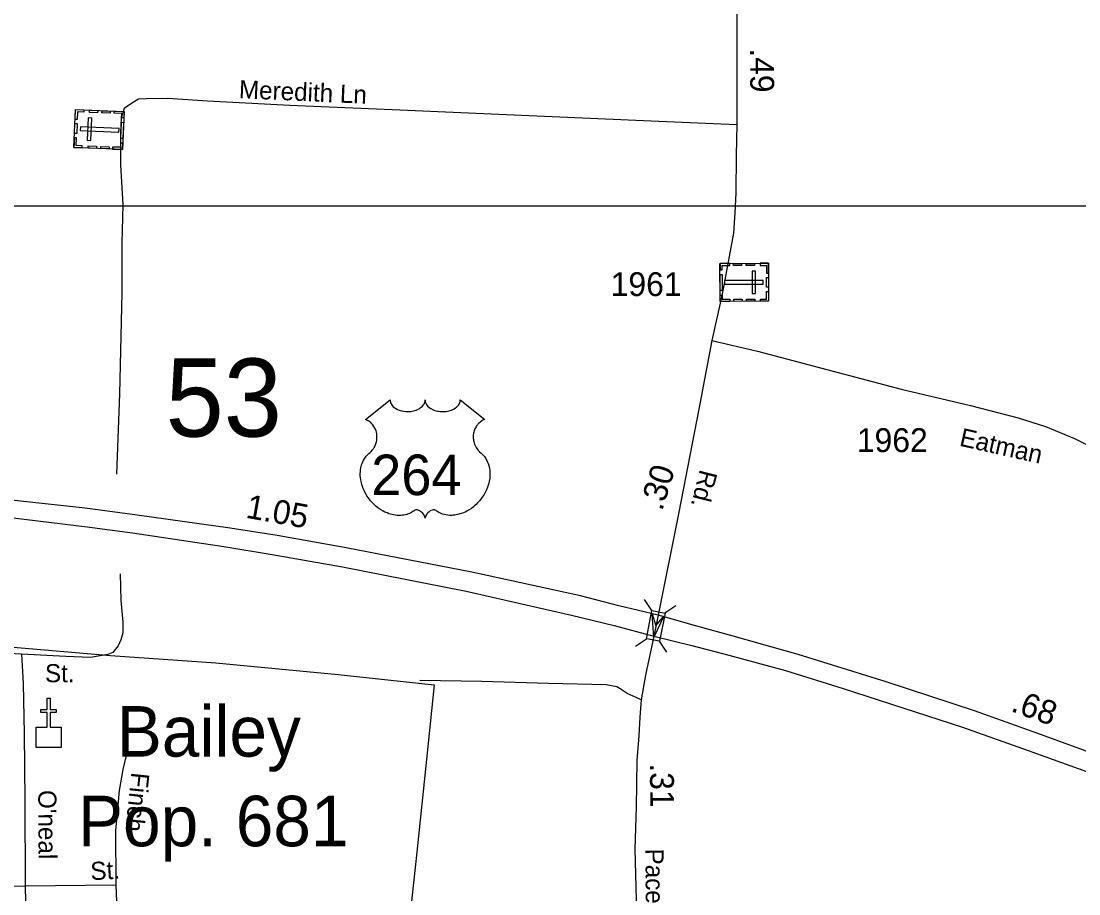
# Model space of a CAD drawing. Extents: x 2220236 to 2384410, y 720751 to 894131.
# Drawn here: x 2264060 to 2269607, y 740618 to 745197 of the extents above; entities that cross this region are included whole.
import ezdxf

# ---------------------------------------------------------------- set-up
doc = ezdxf.new("R2010")
doc.units = 0
doc.layers.add('Default', color=7, linetype='Continuous')

msp = doc.modelspace()

# ---------------------------------------------------------------- linework, layer by layer
at = {"layer": 'Default'}
for p, q in [((2267368.5, 742105.1), (2267329.9, 742162.3)), ((2267436.2, 742092), (2267493.4, 742130.6)), ((2267282.1, 741918.3), (2267339.3, 741956.9)), ((2267447.2, 741886.2), (2267408.6, 741943.4)), ((2264557, 740663.6), (2264081, 740658.7)), ((2264081, 740658.7), (2264090.7, 740284.5)), ((2264557, 740663.6), (2264570.6, 740305.4))]:
    msp.add_line(p, q, dxfattribs=at)
for points in [[(2267810, 746071.8), (2267813.2, 745695.9), (2267813.2, 745332.9), (2267813.2, 744653.5), (2267810, 744494.5), (2267808.4, 744293.7), (2267803.6, 744190.9), (2267795.5, 744084.9), (2267736.2, 743764.1), (2267681.9, 743521.4)], [(2267813.2, 744653.5), (2267363.7, 744671.2), (2266005.8, 744731.2), (2265469.9, 744754.2), (2265037.9, 744776.1), (2264829.8, 744790.2), (2264716, 744789.1), (2264676, 744786.7), (2264644.2, 744768.4), (2264600.3, 744738.6), (2264585.3, 744687.4), (2264582.2, 744612.1), (2264582.2, 744443.3), (2264594.3, 744232.5), (2264588.3, 744033.6), (2264588.3, 743771.5), (2264576.2, 743241.3), (2264561.2, 742819.5)], [(2259967.8, 744228.7), (2273241.2, 744228.7), (2273241.2, 736157.5), (2259967.8, 736157.5), (2259967.8, 744228.7)], [(2267681.9, 743521.4), (2267613.8, 743161.2), (2267508.9, 742620.5), (2267400.5, 742079.8)], [(2267681.9, 743521.4), (2267922.8, 743465.2), (2268675.5, 743266.4), (2269038.8, 743180), (2269289.7, 743115.7), (2269432.2, 743069.5), (2269584.7, 743007.3), (2269725.2, 742937)], [(2267400.5, 742079.8), (2267194.3, 742129.6), (2266992.9, 742181.8), (2266424.6, 742305.7), (2265765.6, 742433.7), (2265403.7, 742498.4), (2265156.1, 742537), (2264669, 742605.8), (2264396.4, 742641.8), (2263846.2, 742701.4), (2263465.1, 742732.4), (2263240, 742748.7)], [(2263249.3, 742665.7), (2263329.4, 742658.5), (2263474.6, 742646.6), (2263815.2, 742615.6), (2264405.9, 742544.1), (2264644.2, 742512.2), (2265123, 742440.6), (2265377.6, 742399.3), (2265744.9, 742333.2), (2266394.4, 742206.5), (2266946.1, 742079.9), (2267170.4, 742026.8), (2267378.4, 741969.9)], [(2264579.4, 742297.1), (2264582.7, 742157.1), (2264593.7, 742043.3), (2264594.4, 741987.3), (2264582.7, 741951.2), (2264569, 741919.1), (2264541.3, 741884.9), (2264515.5, 741874.6), (2264423.6, 741857.9), (2264295.6, 741864.5), (2264061.8, 741876.3)], [(2264061.8, 741876.3), (2263893.7, 741884.8), (2263665.7, 741900.7), (2263571.6, 741911.8), (2263473.5, 741934.8), (2263440.9, 741982.5), (2263415.9, 742102.2), (2263411.6, 742132.2), (2263391.5, 742156.1), (2263353.3, 742175.6), (2263275.1, 742184.8), (2263177.1, 742193.8), (2262803.5, 742178.3)], [(2267400.5, 742079.8), (2267378.4, 741969.9)], [(2270806.4, 740908.3), (2270589.1, 741003.1), (2270458.5, 741055.9), (2270219.5, 741150.4), (2269722.1, 741339.5), (2269391.4, 741459.1), (2269060.7, 741578.6), (2268596.1, 741730.6), (2268135.3, 741873.4), (2267793.5, 741970.7), (2267604, 742023.2), (2267400.5, 742079.8)], [(2267378.4, 741969.9), (2267334.6, 741766), (2267312.6, 741635.5), (2267305.5, 741545.1), (2267300.2, 741447), (2267289.1, 741317.3), (2267285.1, 741073.2), (2267279.4, 740854.7), (2267291.5, 740385.7)], [(2267378.4, 741969.9), (2267577.7, 741921.6), (2267771.2, 741870.2), (2268068.6, 741789.9), (2268371.5, 741695.4), (2268996.8, 741492.4), (2269341.4, 741370.1), (2269691.5, 741245), (2270188.9, 741050.3), (2270414, 740958.6), (2270536.3, 740908.5), (2270693, 740842.5)], [(2263999.2, 741914.7), (2264529.8, 741869.6)], [(2263999.2, 741914.7), (2264529.8, 741869.6)], [(2264061.8, 741876.3), (2264071.4, 741722.1), (2264076.2, 741458.7), (2264080.2, 741110.1), (2264081, 740658.7)], [(2264529.8, 741869.6), (2265081.2, 741829.8), (2265723.2, 741768.7), (2266227.2, 741715.6), (2266186, 741322.8), (2266135.8, 740837.1), (2266057.5, 740112.6), (2265985.8, 739417.2), (2265893, 738565.2), (2265638.5, 738586.4), (2265468.5, 738599.8), (2265324, 738610.9), (2265148.2, 738584.1), (2265000.2, 738567.4), (2264890.2, 738550.9), (2264830.2, 738538.5), (2264738.2, 738548.2), (2264608.2, 738553.5), (2264498.2, 738540.9), (2264360.5, 738500.4), (2264253.8, 738458.8), (2264152.8, 738443.3), (2264008.8, 738432.6)], [(2264529.8, 741869.6), (2265081.2, 741829.8), (2265723.2, 741768.7), (2266227.2, 741715.6), (2266186, 741322.8), (2266135.8, 740837.1), (2266057.5, 740112.6), (2265985.8, 739417.2), (2265893, 738565.2), (2265638.5, 738586.4), (2265468.5, 738599.8), (2265324, 738610.9), (2265148.2, 738584.1), (2265000.2, 738567.4), (2264890.2, 738550.9), (2264830.2, 738538.5), (2264738.2, 738548.2), (2264608.2, 738553.5), (2264498.2, 738540.9), (2264360.5, 738500.4), (2264253.8, 738458.8), (2264152.8, 738443.3), (2264008.8, 738432.6)], [(2267312.6, 741635.5), (2267286.2, 741648.8), (2267238.3, 741669.6), (2267202.2, 741693.7), (2267184.1, 741703.8), (2267156, 741709.8), (2267127.8, 741715.3), (2266825.8, 741722.5), (2266475.8, 741733.1), (2266152, 741738.2)], [(2264619.6, 741381.6), (2264593.9, 741270.7), (2264574.6, 741161.5), (2264563.4, 741045.8), (2264555.4, 740951.1), (2264557, 740663.6)], [(2264081, 740658.7), (2263843.5, 740655.5), (2263634.8, 740673.2)]]:
    msp.add_lwpolyline(points, dxfattribs=at)
for points in [[(2264337.3, 744533.7), (2264345.5, 744732.6), (2264599.9, 744722.2), (2264591.8, 744523.3)], [(2264388.8, 744730.9), (2264388.3, 744719.5), (2264356.2, 744720.8), (2264354.5, 744680.3), (2264343.4, 744680.8), (2264345.5, 744732.6)], [(2264461.3, 744716.5), (2264418.1, 744718.3), (2264418.5, 744729.6), (2264461.8, 744727.9)], [(2264527.2, 744713.8), (2264483.9, 744715.5), (2264484.4, 744726.9), (2264527.7, 744725.1)], [(2264598.5, 744689.1), (2264587, 744689.6), (2264587.9, 744711.5), (2264547.6, 744713.2), (2264548, 744724.3), (2264599.9, 744722.2)], [(2264340.4, 744607.6), (2264342.5, 744659.4), (2264353.9, 744659), (2264351.8, 744607.2)], [(2264407, 744571.6), (2264425.7, 744570.9), (2264430.5, 744688.5), (2264411.8, 744689.3)], [(2264582.6, 744581.1), (2264586.1, 744665.9), (2264597.5, 744665.5), (2264594, 744580.7)], [(2264371.1, 744641.4), (2264370.3, 744622.7), (2264572.9, 744614.5), (2264573.7, 744633.1)], [(2264380.6, 744531.9), (2264381.1, 744543.2), (2264348.9, 744544.5), (2264350.6, 744585.1), (2264339.5, 744585.5), (2264337.3, 744533.7)], [(2264454.7, 744528.8), (2264411.4, 744530.6), (2264411.9, 744542), (2264455.2, 744540.2)], [(2264521.9, 744526.1), (2264478.6, 744527.8), (2264479.1, 744539.2), (2264522.3, 744537.5)], [(2264593.1, 744556.3), (2264581.6, 744556.8), (2264580.7, 744534.8), (2264540.3, 744536.4), (2264539.8, 744525.3), (2264591.7, 744523.2)], [(2267979.9, 743926.3), (2267980.4, 743727.2), (2267725.8, 743726.6), (2267725.3, 743925.7)], [(2267725.4, 743892.6), (2267736.9, 743892.6), (2267736.9, 743914.6), (2267777.3, 743914.7), (2267777.3, 743925.9), (2267725.4, 743925.7)], [(2267795.2, 743925.9), (2267838.6, 743926), (2267838.6, 743914.6), (2267795.3, 743914.5)], [(2267862.5, 743926), (2267905.8, 743926.1), (2267905.8, 743914.8), (2267862.5, 743914.6)], [(2267912, 743885.3), (2267893.3, 743885.3), (2267893.6, 743767.5), (2267912.3, 743767.6)], [(2267936.6, 743926.2), (2267936.6, 743914.8), (2267968.8, 743914.9), (2267968.9, 743874.4), (2267980.1, 743874.4), (2267979.9, 743926.3)], [(2267736.9, 743868.2), (2267737.1, 743783.4), (2267725.7, 743783.4), (2267725.5, 743868.2)], [(2267950.9, 743817.2), (2267950.9, 743835.9), (2267748.1, 743835.4), (2267748.1, 743816.7)], [(2267980.1, 743852.2), (2267980.2, 743800.4), (2267968.8, 743800.4), (2267968.7, 743852.2)], [(2267937.1, 743727), (2267937, 743738.4), (2267969.2, 743738.5), (2267969.1, 743779), (2267980.3, 743779.1), (2267980.4, 743727.2)], [(2267725.7, 743759.7), (2267737.2, 743759.7), (2267737.3, 743737.7), (2267777.7, 743737.8), (2267777.7, 743726.7), (2267725.8, 743726.6)], [(2267798, 743738.1), (2267841.4, 743738.2), (2267841.4, 743726.9), (2267798.1, 743726.7)], [(2267864, 743738.3), (2267907.3, 743738.4), (2267907.3, 743727), (2267864, 743726.9)], [(2265994.8, 743209.5), (2265995.2, 743204.2), (2265996.5, 743197.9), (2265997.4, 743194.6), (2266000.4, 743188.4), (2266005.3, 743181), (2266012.1, 743173.8), (2266019.7, 743167.5), (2266024.9, 743164.2), (2266033.7, 743159.4), (2266043.6, 743155.3), (2266054.7, 743152.1), (2266066, 743149.8), (2266078.4, 743148.4), (2266090.6, 743148.2), (2266103.9, 743149.2), (2266118.4, 743152), (2266125.2, 743153.7), (2266132.7, 743156.3), (2266139.7, 743159.2), (2266147.4, 743163.3), (2266153.5, 743167.3), (2266158.3, 743170.8), (2266165.2, 743177.3), (2266170.6, 743184.1), (2266172.9, 743187.9), (2266174.9, 743191.5), (2266177.6, 743199.3), (2266178.3, 743202.7), (2266178.9, 743209.8), (2266179.3, 743203.8), (2266179.9, 743200.1), (2266180.9, 743196.4), (2266182.4, 743192.6), (2266185.2, 743187.1), (2266188.2, 743182.5), (2266193.9, 743175.8), (2266197.5, 743172.4), (2266200.8, 743169.8), (2266209.5, 743163.8), (2266219.7, 743158.6), (2266224.7, 743156.4), (2266229.9, 743154.6), (2266236.4, 743152.6), (2266243.2, 743151), (2266249.9, 743149.9), (2266256.7, 743148.9), (2266263.7, 743148.3), (2266269.4, 743148.2), (2266276.4, 743148.3), (2266282.8, 743148.6), (2266289.4, 743149.4), (2266296.7, 743150.6), (2266302.6, 743151.9), (2266310.3, 743154), (2266317.3, 743156.5), (2266323.5, 743159.1), (2266331.4, 743163.3), (2266337.9, 743167.3), (2266342.6, 743171.1), (2266348.2, 743176.3), (2266353.5, 743182.5), (2266356.6, 743186.9), (2266358.8, 743191.6), (2266360.9, 743196.4), (2266362.2, 743201.6), (2266362.8, 743206.1), (2266362.9, 743209.9), (2266491.5, 743107.5), (2266488.4, 743106.3), (2266481.5, 743102.9), (2266475.9, 743099.6), (2266467.1, 743093.4), (2266463.3, 743090), (2266459.5, 743086.4), (2266456, 743082.6), (2266452.9, 743079), (2266449.2, 743073.9), (2266445.8, 743068.7), (2266442.6, 743063), (2266440.2, 743058.1), (2266436.2, 743047.7), (2266434.3, 743041.2), (2266433.1, 743035.7), (2266431.6, 743024.2), (2266431.2, 743018.7), (2266431.2, 743013.3), (2266431.5, 743007.6), (2266432.1, 743002.1), (2266433, 742996.4), (2266434, 742991.4), (2266435.6, 742985.3), (2266437.8, 742978.1), (2266440.6, 742971.2), (2266446.5, 742960), (2266454.1, 742948.7), (2266459.5, 742942.3), (2266464.8, 742936.8), (2266472.7, 742930.1), (2266477, 742926.3), (2266482, 742921.4), (2266490, 742912), (2266493.3, 742907.6), (2266496.6, 742902.7), (2266499.6, 742897.6), (2266502.7, 742892.1), (2266505.1, 742887.3), (2266509.6, 742876.3), (2266512.9, 742865.6), (2266514.4, 742860), (2266516.8, 742847.4), (2266517.7, 742841.1), (2266518.7, 742828.8), (2266518.8, 742813.9), (2266517.6, 742799.8), (2266515, 742783.3), (2266512.8, 742773.4), (2266509.4, 742761.9), (2266506.1, 742752), (2266500.2, 742737.3), (2266495, 742726.7), (2266488.3, 742714.2), (2266483.6, 742706.7), (2266478.2, 742698.7), (2266471.5, 742689.4), (2266463.6, 742679.5), (2266454.1, 742669.1), (2266446.4, 742661.4), (2266436.4, 742652.5), (2266430.3, 742647.4), (2266421.7, 742640.9), (2266409.8, 742633), (2266398.1, 742626.2), (2266388.2, 742621.1), (2266379.4, 742617.3), (2266368, 742613), (2266349, 742607.8), (2266342.1, 742606.3), (2266333.9, 742605.1), (2266326.2, 742604.4), (2266318.7, 742603.9), (2266308.7, 742603.9), (2266298.8, 742604.7), (2266289.4, 742606), (2266279.6, 742608.1), (2266269.3, 742611.1), (2266260, 742614.8), (2266250.6, 742619.4), (2266234.7, 742629.4), (2266230.1, 742631.9), (2266227.5, 742632.5), (2266221.3, 742632.8), (2266215.6, 742631.6), (2266209.6, 742629.3), (2266206.1, 742627.4), (2266201.3, 742624.3), (2266197.7, 742621.4), (2266193.3, 742617.2), (2266190.2, 742613.7), (2266187.9, 742611), (2266183.4, 742603.9), (2266181.9, 742600.6), (2266180.2, 742596.2), (2266178.7, 742589.8), (2266176.7, 742597.9), (2266174.3, 742603.2), (2266171.6, 742607.8), (2266168.7, 742611.8), (2266164.3, 742617), (2266160.2, 742620.8), (2266155.4, 742624.8), (2266150.2, 742627.9), (2266146.1, 742630), (2266142.3, 742631.5), (2266137.6, 742632.6), (2266133.9, 742632.9), (2266130.7, 742632.8), (2266126.5, 742631.9), (2266120.6, 742627.7), (2266115.1, 742623.9), (2266109.1, 742620.2), (2266102, 742616.4), (2266096.8, 742613.9), (2266090.5, 742611.5), (2266083.2, 742609.1), (2266075.3, 742607), (2266067.2, 742605.4), (2266060.1, 742604.3), (2266052.4, 742603.6), (2266045.5, 742603.4), (2266038.3, 742603.4), (2266031.5, 742604), (2266023.7, 742604.7), (2266014, 742606.1), (2266005.9, 742607.9), (2265997.4, 742610.2), (2265988.7, 742612.9), (2265979.3, 742616.5), (2265967.6, 742621.6), (2265959.5, 742625.8), (2265946.7, 742633.2), (2265931.6, 742643.6), (2265920.3, 742652.8), (2265912, 742660.3), (2265899.7, 742672.7), (2265892.6, 742680.9), (2265881.3, 742695.5), (2265874.1, 742706), (2265869.4, 742713.8), (2265862.6, 742726.2), (2265858.8, 742734.1), (2265854, 742745.5), (2265850.1, 742755.9), (2265846.9, 742765.7), (2265845.2, 742772.1), (2265842.8, 742783.1), (2265841.3, 742790.9), (2265839.9, 742801.6), (2265839.1, 742812.9), (2265838.9, 742823.3), (2265839.2, 742832), (2265840.2, 742842.1), (2265841.9, 742852.8), (2265843.9, 742862), (2265845.8, 742868.6), (2265848.5, 742876.7), (2265852.1, 742885.6), (2265856.4, 742894.1), (2265860.4, 742901.2), (2265865.5, 742908.8), (2265870.5, 742915.2), (2265877.1, 742922.4), (2265884, 742928.9), (2265890.2, 742934), (2265897.7, 742941.3), (2265901.5, 742945.7), (2265906.2, 742951.8), (2265909.9, 742957.5), (2265912.9, 742962.6), (2265916.8, 742970.2), (2265919.2, 742975.8), (2265922.1, 742984.4), (2265923.6, 742990.5), (2265925.1, 742998.3), (2265926.1, 743005.7), (2265926.5, 743014.9), (2265926.3, 743022.5), (2265925.3, 743031.4), (2265923.6, 743039.9), (2265921.6, 743047.4), (2265918.4, 743055.9), (2265915.5, 743062.1), (2265910.5, 743070.5), (2265905.1, 743078.4), (2265899.4, 743084.7), (2265893.7, 743090.4), (2265888.2, 743094.7), (2265883, 743098.4), (2265876.5, 743102.4), (2265870.2, 743105.5), (2265866.2, 743107.1)], [(2267339.3, 741956.9), (2267368.2, 742105.2), (2267437.5, 742091.7), (2267408.6, 741943.4)], [(2267431.2, 742074.7), (2267377.6, 741965.1), (2267369.3, 742086.8), (2267389.3, 742025)], [(2264139.3, 741493.1), (2264196.2, 741493.2), (2264196.2, 741569.4), (2264164.2, 741569.4), (2264164.2, 741585.3), (2264196.2, 741585.3), (2264196.2, 741645.5), (2264212.2, 741645.5), (2264212.2, 741585.3), (2264244.2, 741585.3), (2264244.2, 741569.4), (2264212.2, 741569.4), (2264212.2, 741493.2), (2264269.9, 741493.1), (2264269.9, 741386.7), (2264139.3, 741386.7)]]:
    msp.add_lwpolyline(points, close=True, dxfattribs=at)

# ---------------------------------------------------------------- texts
for s, height, rotation, p in [('.49', 125, 270.157, (2267883.4, 745054.4)), ('Meredith Ln', 95, 357.4672, (2265201, 744792.7)), ('Eatman', 95, 347.3806, (2268976.6, 742970.2)), ('.30', 125, 72.6537, (2267421.5, 742623.2)), ('Rd.', 95, 255.6946, (2267620.7, 742848.6)), ('1.05', 125, 349.8618, (2265234, 742592.2)), ('St.', 95, 359.8804, (2264185.3, 741728.7)), ('.68', 125, 340.1231, (2269245.5, 741578.3)), ('.31', 125, 270.538, (2267357.7, 741302.7)), ('Finch', 95, 264.0209, (2264639, 741258.6)), ("O'neal", 95, 270.2481, (2264150.1, 741163)), ('Pace', 95, 270.3471, (2267334.3, 740855.8)), ('St.', 95, 3.1498, (2264426, 740689.8))]:
    msp.add_text(s, height=height, rotation=rotation, dxfattribs=at).set_placement(p)
for s, height, p in [('1961', 125, (2267152, 743754.5)), ('53', 410.1, (2264817.9, 743016.9)), ('1962', 125, (2268442.9, 742936)), ('264', 212.5, (2265896, 742710.2)), ('Bailey', 265, (2264561.8, 741338.5)), ('Pop. 681', 265, (2264358.4, 740868.1))]:
    msp.add_text(s, height=height, dxfattribs=at).set_placement(p)

doc.saveas('drawing.dxf')
